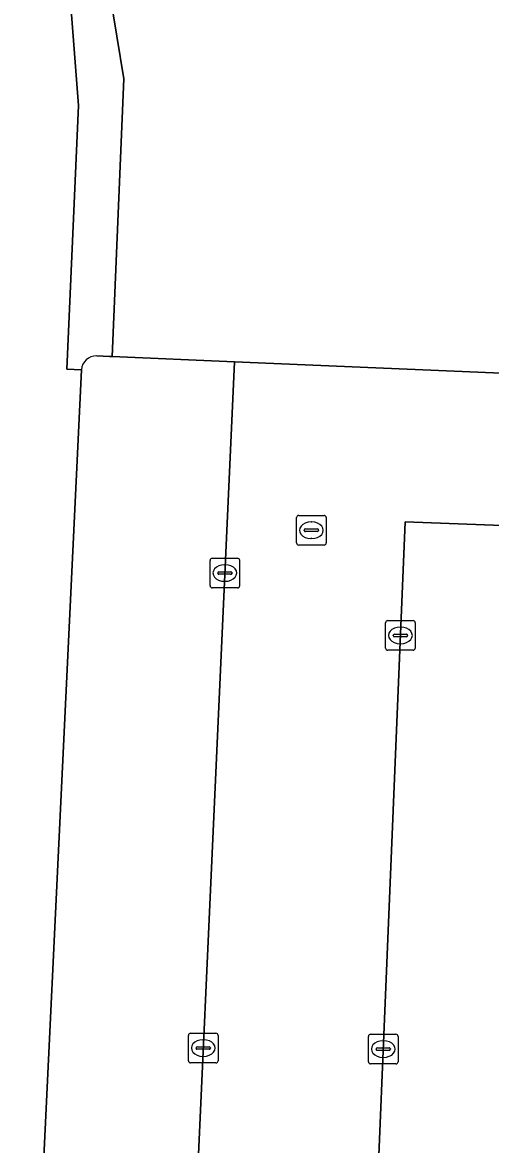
# Model space of a CAD drawing. Extents: x 161248 to 161848, y 384871 to 385383.
# Drawn here: x 161624.25 to 161640.06, y 384910.07 to 384947.93 of the extents above; entities that cross this region are included whole.
import ezdxf

# ---------------------------------------------------------------- set-up
doc = ezdxf.new("R2010")
doc.units = 0
for name, color, linetype in [('IMGEO_Erf', 7, 'Continuous'), ('IMGEO_Kolk', 7, 'Continuous'), ('IMGEO_Muur', 7, 'Continuous'), ('IMGEO_Parkeervlak_open', 7, 'Continuous'), ('IMGEO_Rijbaan_lokaal_open', 7, 'Continuous'), ('IMGEO_Rioolput', 7, 'Continuous'), ('IMGEO_Voetpad_open', 7, 'Continuous')]:
    doc.layers.add(name, color=color, linetype=linetype)

msp = doc.modelspace()

# ---------------------------------------------------------------- linework, layer by layer
at = {"layer": 'IMGEO_Erf'}
msp.add_lwpolyline([(161643.39, 384942.788), (161643.704, 384949.599), (161642.53, 384949.652), (161642.465, 384948.269), (161635.454, 384948.598), (161635.518, 384949.967), (161634.562, 384950.01), (161634.704, 384953.157), (161631.587, 384953.297), (161631.477, 384950.149), (161626.971, 384950.352), (161627.677, 384946.02), (161627.285, 384936.651), (161631.414, 384936.475), (161643.076, 384935.977)], close=True, dxfattribs=at)
msp.add_lwpolyline([(161624.254, 384894.596), (161626.25, 384936.206), (161625.759, 384936.226), (161626.147, 384945.126), (161625.827, 384949.231)], dxfattribs=at)
at = {"layer": 'IMGEO_Kolk'}
for p, q in [((161630.588, 384928.924), (161630.588, 384929.776)), ((161630.663, 384929.85), (161631.515, 384929.85)), ((161631.589, 384929.776), (161631.589, 384928.924)), ((161630.89, 384929.393), (161631.288, 384929.393)), ((161631.076, 384929.63), (161631.101, 384929.63)), ((161630.847, 384929.344), (161630.847, 384929.356)), ((161631.285, 384929.307), (161630.887, 384929.307)), ((161631.099, 384929.07), (161631.074, 384929.07)), ((161631.331, 384929.356), (161631.331, 384929.344)), ((161631.515, 384928.85), (161630.663, 384928.85)), ((161636.518, 384926.819), (161636.518, 384927.671)), ((161636.593, 384927.745), (161637.445, 384927.745)), ((161637.006, 384927.525), (161637.031, 384927.525)), ((161637.519, 384927.671), (161637.519, 384926.819)), ((161636.777, 384927.239), (161636.777, 384927.251)), ((161637.215, 384927.202), (161636.817, 384927.202)), ((161636.82, 384927.288), (161637.218, 384927.288)), ((161637.261, 384927.251), (161637.261, 384927.239)), ((161637.445, 384926.745), (161636.593, 384926.745)), ((161637.029, 384926.965), (161637.004, 384926.965)), ((161629.858, 384912.897), (161629.858, 384913.749)), ((161629.933, 384913.823), (161630.785, 384913.823)), ((161630.346, 384913.603), (161630.371, 384913.603)), ((161630.859, 384913.749), (161630.859, 384912.897)), ((161635.936, 384912.862), (161635.936, 384913.714)), ((161636.011, 384913.788), (161636.863, 384913.788)), ((161636.424, 384913.568), (161636.449, 384913.568)), ((161636.937, 384913.714), (161636.937, 384912.862)), ((161630.117, 384913.317), (161630.117, 384913.329)), ((161630.555, 384913.28), (161630.157, 384913.28)), ((161630.16, 384913.366), (161630.558, 384913.366)), ((161630.601, 384913.329), (161630.601, 384913.317)), ((161636.195, 384913.282), (161636.195, 384913.294)), ((161636.633, 384913.245), (161636.235, 384913.245)), ((161636.238, 384913.331), (161636.636, 384913.331)), ((161636.679, 384913.294), (161636.679, 384913.282)), ((161630.785, 384912.823), (161629.933, 384912.823)), ((161630.369, 384913.043), (161630.344, 384913.043)), ((161636.863, 384912.788), (161636.011, 384912.788)), ((161636.447, 384913.008), (161636.422, 384913.008))]:
    msp.add_line(p, q, dxfattribs=at)
for points in [[(161630.588, 384928.924), (161630.588, 384929.776)], [(161630.663, 384929.85), (161631.515, 384929.85)], [(161631.589, 384929.776), (161631.589, 384928.924)], [(161631.515, 384928.85), (161630.663, 384928.85)], [(161636.518, 384926.819), (161636.518, 384927.671)], [(161636.593, 384927.745), (161637.445, 384927.745)], [(161637.519, 384927.671), (161637.519, 384926.819)], [(161637.445, 384926.745), (161636.593, 384926.745)], [(161629.858, 384912.897), (161629.858, 384913.749)], [(161629.933, 384913.823), (161630.785, 384913.823)], [(161630.859, 384913.749), (161630.859, 384912.897)], [(161635.936, 384912.862), (161635.936, 384913.714)], [(161636.011, 384913.788), (161636.863, 384913.788)], [(161636.937, 384913.714), (161636.937, 384912.862)], [(161630.785, 384912.823), (161629.933, 384912.823)], [(161636.863, 384912.788), (161636.011, 384912.788)]]:
    msp.add_lwpolyline(points, dxfattribs=at)
for centre, radius, start, end in [((161630.665, 384929.774), 0.0765, 91.552, 178.448), ((161630.665, 384929.774), 0.0765, 91.552, 178.448), ((161631.513, 384929.774), 0.0765, 1.552, 88.448), ((161631.513, 384929.774), 0.0765, 1.552, 88.448), ((161630.887, 384929.353), 0.0403, 85.8775, 175.7526), ((161631.292, 384929.355), 0.0386, 1.7309, 96.639), ((161630.884, 384929.343), 0.0366, 178.938, 274.7102), ((161631.288, 384929.35), 0.043, 264.8664, 352.4533), ((161630.665, 384928.926), 0.0765, 181.552, 268.448), ((161630.665, 384928.926), 0.0765, 181.552, 268.448), ((161631.513, 384928.926), 0.0765, 271.552, 358.448), ((161631.513, 384928.926), 0.0765, 271.552, 358.448), ((161636.595, 384927.669), 0.0765, 91.552, 178.448), ((161636.595, 384927.669), 0.0765, 91.552, 178.448), ((161637.443, 384927.669), 0.0765, 1.552, 88.448), ((161637.443, 384927.669), 0.0765, 1.552, 88.448), ((161636.817, 384927.248), 0.0403, 85.8775, 175.7526), ((161636.814, 384927.238), 0.0366, 178.938, 274.7102), ((161637.218, 384927.245), 0.043, 264.8664, 352.4533), ((161637.222, 384927.25), 0.0386, 1.7309, 96.639), ((161636.595, 384926.821), 0.0765, 181.552, 268.448), ((161636.595, 384926.821), 0.0765, 181.552, 268.448), ((161637.443, 384926.821), 0.0765, 271.552, 358.448), ((161637.443, 384926.821), 0.0765, 271.552, 358.448), ((161629.935, 384913.747), 0.0765, 91.552, 178.448), ((161629.935, 384913.747), 0.0765, 91.552, 178.448), ((161630.783, 384913.747), 0.0765, 1.552, 88.448), ((161630.783, 384913.747), 0.0765, 1.552, 88.448), ((161636.013, 384913.712), 0.0765, 91.552, 178.448), ((161636.013, 384913.712), 0.0765, 91.552, 178.448), ((161636.861, 384913.712), 0.0765, 1.552, 88.448), ((161636.861, 384913.712), 0.0765, 1.552, 88.448), ((161630.157, 384913.326), 0.0403, 85.8775, 175.7526), ((161630.154, 384913.316), 0.0366, 178.938, 274.7102), ((161630.558, 384913.323), 0.043, 264.8664, 352.4533), ((161630.562, 384913.328), 0.0386, 1.7309, 96.639), ((161636.235, 384913.291), 0.0403, 85.8775, 175.7526), ((161636.232, 384913.281), 0.0366, 178.938, 274.7102), ((161636.636, 384913.288), 0.043, 264.8664, 352.4533), ((161636.64, 384913.293), 0.0386, 1.7309, 96.639), ((161629.935, 384912.899), 0.0765, 181.552, 268.448), ((161629.935, 384912.899), 0.0765, 181.552, 268.448), ((161630.783, 384912.899), 0.0765, 271.552, 358.448), ((161630.783, 384912.899), 0.0765, 271.552, 358.448), ((161636.013, 384912.864), 0.0765, 181.552, 268.448), ((161636.013, 384912.864), 0.0765, 181.552, 268.448), ((161636.861, 384912.864), 0.0765, 271.552, 358.448), ((161636.861, 384912.864), 0.0765, 271.552, 358.448)]:
    msp.add_arc(centre, radius, start, end, dxfattribs=at)
for centre, major_axis, ratio, start_param, end_param in [((161631.075, 384929.35), (-0.387, 0.002), 0.722429, 4.712389, 7.853982), ((161631.1, 384929.35), (-0.39, 0.002), 0.717154, 1.570796, 4.712389), ((161637.005, 384927.245), (-0.387, 0.002), 0.722429, 4.712389, 7.853982), ((161637.03, 384927.245), (-0.39, 0.002), 0.717154, 1.570796, 4.712389), ((161630.345, 384913.323), (-0.387, 0.002), 0.722429, 4.712389, 7.853982), ((161630.37, 384913.323), (-0.39, 0.002), 0.717154, 1.570796, 4.712389), ((161636.423, 384913.288), (-0.387, 0.002), 0.722429, 4.712389, 7.853982), ((161636.448, 384913.288), (-0.39, 0.002), 0.717154, 1.570796, 4.712389)]:
    msp.add_ellipse(centre, major_axis=major_axis, ratio=ratio, start_param=start_param, end_param=end_param, dxfattribs=at)
at = {"layer": 'IMGEO_Muur'}
for points in [[(161631.414, 384936.475), (161627.191, 384936.655)], [(161643.076, 384935.977), (161631.414, 384936.475)]]:
    msp.add_lwpolyline(points, dxfattribs=at)
at = {"layer": 'IMGEO_Parkeervlak_open'}
for points in [[(161631.414, 384936.475), (161627.285, 384936.651), (161627.191, 384936.655), (161626.761, 384936.673)], [(161626.25, 384936.206), (161624.254, 384894.596)], [(161625.723, 384892.82), (161629.419, 384892.66), (161631.414, 384936.475)]]:
    msp.add_lwpolyline(points, dxfattribs=at)
msp.add_lwpolyline([(161642.834, 384930.859), (161637.178, 384931.075), (161635.564, 384892.394), (161638.835, 384892.252), (161639.071, 384892.296), (161639.303, 384892.361), (161639.528, 384892.447), (161639.744, 384892.552), (161639.95, 384892.677), (161640.144, 384892.819), (161640.324, 384892.978), (161640.49, 384893.152), (161640.639, 384893.341), (161640.771, 384893.542), (161640.885, 384893.754), (161640.979, 384893.975), (161641.053, 384894.204), (161641.1, 384894.408), (161641.274, 384898.125)], close=True, dxfattribs=at)
msp.add_arc((161626.74, 384936.183), 0.49, 87.5349, 177.3131, dxfattribs=at)
at = {"layer": 'IMGEO_Rijbaan_lokaal_open'}
msp.add_lwpolyline([(161631.414, 384936.475), (161629.419, 384892.66), (161635.564, 384892.394), (161637.178, 384931.075), (161642.834, 384930.859), (161643.076, 384935.977)], close=True, dxfattribs=at)
at = {"layer": 'IMGEO_Rioolput'}
for p, q in [((161633.586, 384931.293), (161634.438, 384931.293)), ((161633.511, 384930.367), (161633.511, 384931.219)), ((161633.999, 384931.073), (161634.024, 384931.073)), ((161634.512, 384931.219), (161634.512, 384930.367)), ((161633.77, 384930.787), (161633.77, 384930.799)), ((161634.208, 384930.75), (161633.81, 384930.75)), ((161633.813, 384930.836), (161634.211, 384930.836)), ((161634.022, 384930.513), (161633.997, 384930.513)), ((161634.254, 384930.799), (161634.254, 384930.787)), ((161634.438, 384930.293), (161633.586, 384930.293))]:
    msp.add_line(p, q, dxfattribs=at)
for points in [[(161633.586, 384931.293), (161634.438, 384931.293)], [(161633.511, 384930.367), (161633.511, 384931.219)], [(161634.512, 384931.219), (161634.512, 384930.367)], [(161634.438, 384930.293), (161633.586, 384930.293)]]:
    msp.add_lwpolyline(points, dxfattribs=at)
for centre, radius, start, end in [((161633.588, 384931.217), 0.0765, 91.552, 178.448), ((161633.588, 384931.217), 0.0765, 91.552, 178.448), ((161634.436, 384931.217), 0.0765, 1.552, 88.448), ((161634.436, 384931.217), 0.0765, 1.552, 88.448), ((161633.81, 384930.796), 0.0403, 85.8775, 175.7526), ((161633.807, 384930.786), 0.0366, 178.938, 274.7102), ((161634.211, 384930.793), 0.043, 264.8664, 352.4533), ((161634.215, 384930.798), 0.0386, 1.7309, 96.639), ((161633.588, 384930.369), 0.0765, 181.552, 268.448), ((161633.588, 384930.369), 0.0765, 181.552, 268.448), ((161634.436, 384930.369), 0.0765, 271.552, 358.448), ((161634.436, 384930.369), 0.0765, 271.552, 358.448)]:
    msp.add_arc(centre, radius, start, end, dxfattribs=at)
for centre, major_axis, ratio, start_param, end_param in [((161633.998, 384930.793), (-0.387, 0.002), 0.722429, 4.712389, 7.853982), ((161634.023, 384930.793), (-0.39, 0.002), 0.717154, 1.570796, 4.712389)]:
    msp.add_ellipse(centre, major_axis=major_axis, ratio=ratio, start_param=start_param, end_param=end_param, dxfattribs=at)
at = {"layer": 'IMGEO_Voetpad_open'}
for points in [[(161626.761, 384936.673), (161627.191, 384936.655), (161627.285, 384936.651), (161627.677, 384946.02), (161626.971, 384950.352)], [(161625.827, 384949.231), (161626.147, 384945.126), (161625.759, 384936.226), (161626.25, 384936.206)]]:
    msp.add_lwpolyline(points, dxfattribs=at)
msp.add_arc((161626.74, 384936.183), 0.49, 87.5349, 177.3131, dxfattribs=at)

doc.saveas('drawing.dxf')
